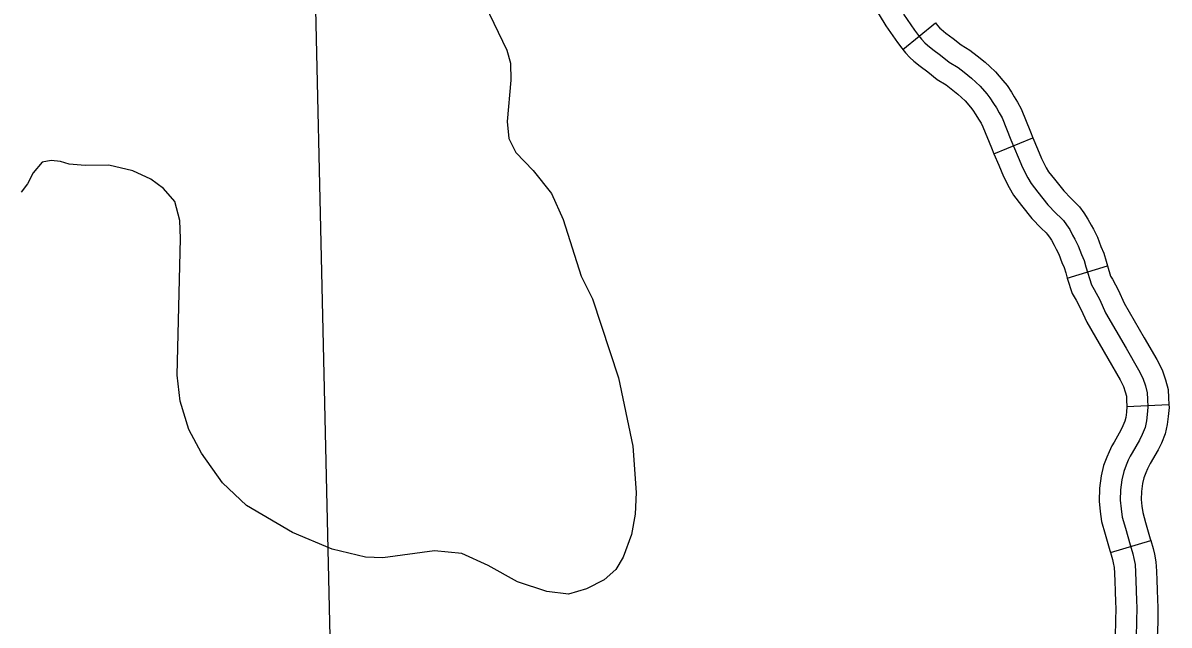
# Model space of a CAD drawing. Extents: x 1377389 to 1380723, y 1168351 to 1170484.
# Drawn here: x 1379286.7 to 1379368.5, y 1169339.8 to 1169382.8 of the extents above; entities that cross this region are included whole.
import ezdxf

# ---------------------------------------------------------------- set-up
doc = ezdxf.new("R2010")
doc.units = 0
doc.layers.add('B_Fill', color=7, linetype='Continuous')

msp = doc.modelspace()

# ---------------------------------------------------------------- linework, layer by layer
at = {"layer": 'B_Fill'}
for p, q in [((1379349.514, 1169380.903), (1379351.847, 1169382.79)), ((1379356.019, 1169373.452), (1379358.795, 1169374.589)), ((1379361.248, 1169364.582), (1379364.117, 1169365.459)), ((1379365.502, 1169355.435), (1379368.499, 1169355.571)), ((1379364.328, 1169344.996), (1379367.198, 1169345.869))]:
    msp.add_line(p, q, dxfattribs=at)
for points in [[(1379309.033, 1169322.338), (1379306.648, 1169427.492)], [(1379343.006, 1169388.681), (1379343.322, 1169388.434), (1379343.891, 1169387.991), (1379344.347, 1169387.613), (1379344.759, 1169387.19), (1379345.952, 1169385.893), (1379346.564, 1169385.214), (1379346.844, 1169384.923), (1379347.011, 1169384.707), (1379347.16, 1169384.505), (1379347.477, 1169384.023), (1379347.822, 1169383.371), (1379348.312, 1169382.592), (1379349.131, 1169381.403), (1379349.453, 1169380.979), (1379349.514, 1169380.903)], [(1379319.09, 1169385.367), (1379321.266, 1169380.851), (1379321.515, 1169379.918), (1379321.553, 1169378.699), (1379321.286, 1169375.768), (1379321.404, 1169374.551), (1379321.894, 1169373.546), (1379323.131, 1169372.263), (1379324.439, 1169370.622), (1379325.275, 1169368.767), (1379326.558, 1169364.723), (1379327.367, 1169363.107), (1379329.219, 1169357.461), (1379330.249, 1169352.589), (1379330.492, 1169349.294), (1379330.421, 1169347.751), (1379330.148, 1169346.282), (1379329.56, 1169344.663), (1379329.049, 1169343.786), (1379328.214, 1169343.06), (1379326.937, 1169342.42), (1379325.672, 1169342.041), (1379324.111, 1169342.213), (1379322.035, 1169342.91), (1379319.943, 1169344.086), (1379318.042, 1169344.928), (1379316.101, 1169345.129), (1379312.426, 1169344.635), (1379311.188, 1169344.677), (1379308.797, 1169345.244), (1379305.967, 1169346.437), (1379302.695, 1169348.358), (1379300.989, 1169349.967), (1379299.487, 1169352.082), (1379298.576, 1169353.775), (1379297.954, 1169355.797), (1379297.737, 1169357.651), (1379297.99, 1169367.406), (1379297.93, 1169368.685), (1379297.568, 1169370.054), (1379296.781, 1169370.971), (1379295.863, 1169371.643), (1379294.587, 1169372.244), (1379292.859, 1169372.651), (1379291.184, 1169372.62), (1379290.045, 1169372.705), (1379289.42, 1169372.905), (1379288.759, 1169372.985), (1379288.105, 1169372.845), (1379287.47, 1169372.105), (1379287.056, 1169371.312), (1379286.616, 1169370.718)], [(1379349.565, 1169383.418), (1379350.347, 1169382.282), (1379350.634, 1169381.904), (1379350.856, 1169381.63), (1379351.091, 1169381.369), (1379351.273, 1169381.199), (1379351.664, 1169380.886), (1379352.199, 1169380.481)], [(1379351.847, 1169382.79), (1379351.998, 1169382.603), (1379352.161, 1169382.421), (1379352.254, 1169382.335), (1379352.586, 1169382.069), (1379353.11, 1169381.673), (1379353.683, 1169381.231), (1379354.306, 1169380.841), (1379354.819, 1169380.448), (1379355.39, 1169379.991), (1379355.733, 1169379.679), (1379356.132, 1169379.31), (1379356.655, 1169378.682), (1379356.948, 1169378.324), (1379357.26, 1169377.839), (1379357.465, 1169377.512), (1379357.699, 1169377.13), (1379357.953, 1169376.656), (1379358.618, 1169375.022), (1379358.795, 1169374.589)], [(1379349.514, 1169380.903), (1379349.714, 1169380.656), (1379350.02, 1169380.316), (1379350.293, 1169380.062), (1379350.743, 1169379.702), (1379351.288, 1169379.289), (1379351.967, 1169378.765), (1379352.595, 1169378.372), (1379352.97, 1169378.086), (1379353.442, 1169377.708), (1379353.706, 1169377.468), (1379353.952, 1169377.24), (1379354.341, 1169376.772), (1379354.518, 1169376.556), (1379354.727, 1169376.232), (1379354.914, 1169375.932), (1379355.097, 1169375.635), (1379355.234, 1169375.379), (1379355.841, 1169373.888), (1379356.019, 1169373.452)], [(1379352.199, 1169380.481), (1379352.825, 1169379.998), (1379353.451, 1169379.607), (1379353.894, 1169379.267), (1379354.416, 1169378.85), (1379354.719, 1169378.573), (1379355.042, 1169378.275), (1379355.498, 1169377.727), (1379355.733, 1169377.44), (1379355.994, 1169377.035), (1379356.189, 1169376.722), (1379356.398, 1169376.383), (1379356.594, 1169376.017), (1379357.23, 1169374.455), (1379357.735, 1169373.221), (1379358.061, 1169372.48), (1379358.426, 1169371.749), (1379358.661, 1169371.332), (1379359.156, 1169370.705), (1379359.86, 1169369.818), (1379360.434, 1169369.217), (1379360.8, 1169368.868), (1379360.968, 1169368.692), (1379361.202, 1169368.382), (1379361.425, 1169368.043), (1379361.63, 1169367.643), (1379361.789, 1169367.358), (1379362.025, 1169366.894), (1379362.26, 1169366.268), (1379362.442, 1169365.85), (1379362.573, 1169365.38), (1379362.964, 1169364.101), (1379363.172, 1169363.762), (1379363.564, 1169363.031), (1379363.981, 1169362.117), (1379365.441, 1169359.585), (1379366.328, 1169358.045), (1379366.641, 1169357.445), (1379366.824, 1169356.897), (1379366.954, 1169356.401), (1379366.98, 1169355.957), (1379367.006, 1169355.383), (1379366.954, 1169354.86), (1379366.902, 1169354.391), (1379366.798, 1169353.921), (1379366.589, 1169353.425), (1379366.406, 1169353.033), (1379365.881, 1169352.116), (1379365.738, 1169351.887), (1379365.595, 1169351.586), (1379365.452, 1169351.243), (1379365.271, 1169350.779), (1379365.138, 1169350.198), (1379365.038, 1169349.483), (1379365.022, 1169348.735), (1379365.081, 1169348.123), (1379365.166, 1169347.536), (1379365.395, 1169346.735), (1379365.724, 1169345.561), (1379365.924, 1169344.903), (1379365.996, 1169344.588), (1379366.082, 1169344.144), (1379366.124, 1169343.601), (1379366.139, 1169342.971), (1379366.153, 1169342.327), (1379366.182, 1169341.525), (1379366.21, 1169341.096), (1379366.196, 1169340.066), (1379366.167, 1169339.007)], [(1379358.795, 1169374.589), (1379359.116, 1169373.807), (1379359.419, 1169373.118), (1379359.751, 1169372.452), (1379359.91, 1169372.17), (1379360.332, 1169371.637), (1379360.992, 1169370.804), (1379361.495, 1169370.279), (1379361.862, 1169369.928), (1379362.113, 1169369.664), (1379362.428, 1169369.247), (1379362.723, 1169368.799), (1379362.952, 1169368.351), (1379363.113, 1169368.064), (1379363.4, 1169367.499), (1379363.65, 1169366.832), (1379363.859, 1169366.353), (1379364.013, 1169365.8), (1379364.117, 1169365.459)], [(1379356.019, 1169373.452), (1379356.354, 1169372.634), (1379356.702, 1169371.843), (1379357.1, 1169371.046), (1379357.411, 1169370.494), (1379357.98, 1169369.774), (1379358.728, 1169368.831), (1379359.373, 1169368.156), (1379359.738, 1169367.808), (1379359.822, 1169367.719), (1379359.976, 1169367.516), (1379360.127, 1169367.286), (1379360.307, 1169366.936), (1379360.465, 1169366.652), (1379360.65, 1169366.289), (1379360.869, 1169365.704), (1379361.025, 1169365.346), (1379361.133, 1169364.96), (1379361.248, 1169364.582)], [(1379364.117, 1169365.459), (1379364.342, 1169364.723), (1379364.474, 1169364.509), (1379364.908, 1169363.697), (1379365.316, 1169362.805), (1379366.741, 1169360.334), (1379367.644, 1169358.766), (1379368.027, 1169358.032), (1379368.262, 1169357.325), (1379368.443, 1169356.638), (1379368.478, 1169356.035), (1379368.499, 1169355.571)], [(1379361.248, 1169364.582), (1379361.586, 1169363.479), (1379361.871, 1169363.014), (1379362.219, 1169362.365), (1379362.646, 1169361.429), (1379364.142, 1169358.836), (1379365.013, 1169357.324), (1379365.256, 1169356.857), (1379365.385, 1169356.468), (1379365.466, 1169356.163), (1379365.482, 1169355.879), (1379365.502, 1169355.435)], [(1379368.499, 1169355.571), (1379368.51, 1169355.342), (1379368.446, 1169354.703), (1379368.384, 1169354.145), (1379368.233, 1169353.464), (1379367.961, 1169352.817), (1379367.739, 1169352.342), (1379367.169, 1169351.346), (1379367.056, 1169351.165), (1379366.966, 1169350.975), (1379366.844, 1169350.682), (1379366.708, 1169350.336), (1379366.614, 1169349.926), (1379366.536, 1169349.362), (1379366.524, 1169348.791), (1379366.57, 1169348.303), (1379366.636, 1169347.852), (1379366.839, 1169347.143), (1379367.164, 1169345.982), (1379367.198, 1169345.869)], [(1379365.502, 1169355.435), (1379365.503, 1169355.423), (1379365.462, 1169355.018), (1379365.42, 1169354.637), (1379365.363, 1169354.378), (1379365.217, 1169354.033), (1379365.074, 1169353.724), (1379364.594, 1169352.886), (1379364.421, 1169352.609), (1379364.225, 1169352.197), (1379364.061, 1169351.804), (1379363.834, 1169351.222), (1379363.661, 1169350.47), (1379363.54, 1169349.603), (1379363.521, 1169348.679), (1379363.591, 1169347.943), (1379363.697, 1169347.22), (1379363.952, 1169346.326), (1379364.284, 1169345.141), (1379364.328, 1169344.996)], [(1379367.198, 1169345.869), (1379367.375, 1169345.288), (1379367.464, 1169344.897), (1379367.57, 1169344.346), (1379367.623, 1169343.677), (1379367.638, 1169343.004), (1379367.652, 1169342.37), (1379367.68, 1169341.602), (1379367.711, 1169341.136), (1379367.696, 1169340.035), (1379367.666, 1169338.94), (1379367.622, 1169338.224), (1379367.604, 1169337.832), (1379367.515, 1169337.353), (1379367.416, 1169336.789), (1379367.333, 1169336.306), (1379367.175, 1169335.724), (1379367.112, 1169335.536), (1379367.121, 1169335.001)], [(1379364.328, 1169344.996), (1379364.473, 1169344.518), (1379364.528, 1169344.279), (1379364.593, 1169343.942), (1379364.626, 1169343.524), (1379364.639, 1169342.937), (1379364.654, 1169342.283), (1379364.683, 1169341.449), (1379364.71, 1169341.057), (1379364.696, 1169340.096), (1379364.669, 1169339.073), (1379364.627, 1169338.387), (1379364.617, 1169338.178), (1379364.562, 1169337.884), (1379364.461, 1169337.302), (1379364.401, 1169336.956), (1379364.302, 1169336.593), (1379364.172, 1169336.204), (1379364.108, 1169335.751), (1379364.122, 1169334.949)]]:
    msp.add_lwpolyline(points, dxfattribs=at)

doc.saveas('drawing.dxf')
